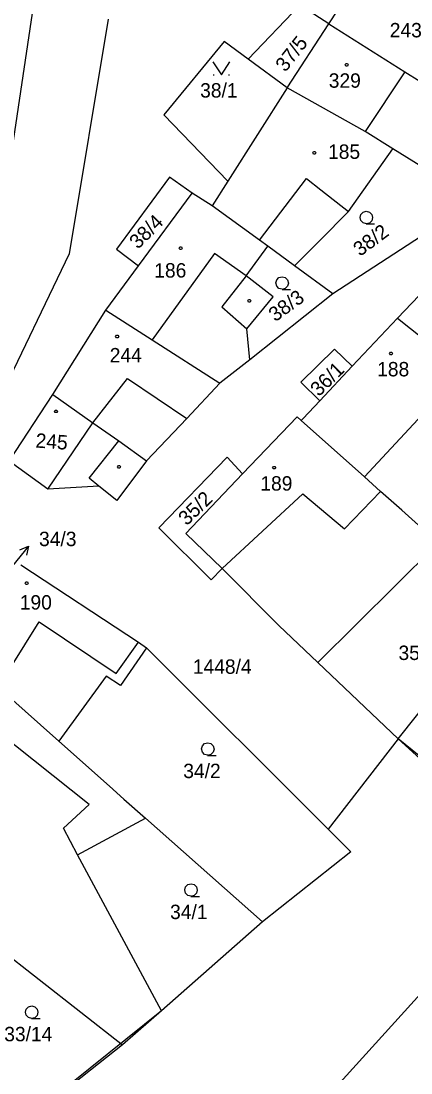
# Model space of a CAD drawing. Extents: x -580630 to -576196, y -1189024 to -1183567.
# Drawn here: x -578553.6 to -578507.5, y -1185590.3 to -1185466.1 of the extents above; entities that cross this region are included whole.
import ezdxf

# ---------------------------------------------------------------- set-up
doc = ezdxf.new("R2010")
doc.units = 0
for name, color, linetype in [('Vrstva 1', 7, 'Continuous'), ('Vrstva 16', 7, 'Continuous'), ('Vrstva 18', 7, 'Continuous'), ('Vrstva 19', 7, 'Continuous'), ('Vrstva 25', 7, 'Continuous'), ('Vrstva 4', 7, 'Continuous'), ('Vrstva 62', 7, 'Continuous'), ('Vrstva 63', 7, 'Continuous')]:
    doc.layers.add(name, color=color, linetype=linetype)

msp = doc.modelspace()

# ---------------------------------------------------------------- linework, layer by layer
at = {"layer": 'Vrstva 1'}
for p, q in [((-578555.99, -1185490.31), (-578551.87, -1185462.82)), ((-578520.64, -1185464.21), (-578526.76, -1185470.6)), ((-578517.22, -1185466.43), (-578520.64, -1185464.21)), ((-578543.31, -1185465.9), (-578547.92, -1185493.59)), ((-578522.13, -1185474.01), (-578517.22, -1185466.43)), ((-578517.22, -1185466.43), (-578508.22, -1185472.09)), ((-578529.57, -1185468.53), (-578536.73, -1185477.18)), ((-578526.76, -1185470.6), (-578529.57, -1185468.53)), ((-578522.13, -1185474.01), (-578526.76, -1185470.6)), ((-578508.22, -1185472.09), (-578512.93, -1185479.13)), ((-578508.22, -1185472.09), (-578503.29, -1185475.17)), ((-578522.13, -1185474.01), (-578529.16, -1185485.03)), ((-578512.93, -1185479.13), (-578522.13, -1185474.01)), ((-578536.73, -1185477.18), (-578529.16, -1185485.03)), ((-578509.64, -1185481.19), (-578512.93, -1185479.13)), ((-578514.9, -1185488.59), (-578509.64, -1185481.19)), ((-578503.06, -1185485.3), (-578509.64, -1185481.19)), ((-578536.05, -1185484.55), (-578542.29, -1185493.06)), ((-578533.38, -1185486.43), (-578536.05, -1185484.55)), ((-578529.16, -1185485.03), (-578531, -1185487.92)), ((-578539.7, -1185495), (-578533.38, -1185486.43)), ((-578531, -1185487.92), (-578533.38, -1185486.43)), ((-578500.22, -1185487.55), (-578516.72, -1185498.33)), ((-578525.4, -1185492), (-578531, -1185487.92)), ((-578514.9, -1185488.59), (-578518.28, -1185492.01)), ((-578526.99, -1185496.18), (-578524.43, -1185492.71)), ((-578524.43, -1185492.71), (-578525.4, -1185492)), ((-578521.26, -1185495.02), (-578524.43, -1185492.71)), ((-578518.28, -1185492.01), (-578521.26, -1185495.02)), ((-578547.92, -1185493.59), (-578558.11, -1185514.8)), ((-578542.29, -1185493.06), (-578539.7, -1185495)), ((-578543.57, -1185500.25), (-578539.7, -1185495)), ((-578516.72, -1185498.33), (-578521.26, -1185495.02)), ((-578523.8, -1185498.66), (-578526.99, -1185496.18)), ((-578505.68, -1185497.66), (-578509.07, -1185501.18)), ((-578526.91, -1185502.45), (-578523.8, -1185498.66)), ((-578516.72, -1185498.33), (-578526.55, -1185506.1)), ((-578549.83, -1185510.21), (-578543.57, -1185500.25)), ((-578543.57, -1185500.25), (-578538.09, -1185503.76)), ((-578514.44, -1185506.87), (-578509.07, -1185501.18)), ((-578509.07, -1185501.18), (-578506.03, -1185503.62)), ((-578526.55, -1185506.1), (-578526.91, -1185502.45)), ((-578538.09, -1185503.76), (-578530.09, -1185508.89)), ((-578516.53, -1185504.84), (-578520.5, -1185508.74)), ((-578514.44, -1185506.87), (-578516.53, -1185504.84)), ((-578526.55, -1185506.1), (-578530.09, -1185508.89)), ((-578518.27, -1185510.94), (-578514.44, -1185506.87)), ((-578530.09, -1185508.89), (-578534.01, -1185513.03)), ((-578520.5, -1185508.74), (-578518.27, -1185510.94)), ((-578555.01, -1185518.1), (-578549.83, -1185510.21)), ((-578549.83, -1185510.21), (-578545.09, -1185513.55)), ((-578520.25, -1185513.06), (-578518.27, -1185510.94)), ((-578545.09, -1185513.55), (-578542.05, -1185515.7)), ((-578534.01, -1185513.03), (-578538.75, -1185518.03)), ((-578520.96, -1185512.83), (-578527.42, -1185519.6)), ((-578520.46, -1185513.28), (-578520.96, -1185512.83)), ((-578520.46, -1185513.28), (-578520.25, -1185513.06)), ((-578512.99, -1185519.94), (-578520.46, -1185513.28)), ((-578542.05, -1185515.7), (-578538.75, -1185518.03)), ((-578550.42, -1185521.39), (-578555.01, -1185518.1)), ((-578538.75, -1185518.03), (-578542.28, -1185522.75)), ((-578537.32, -1185525.95), (-578529.23, -1185517.63)), ((-578529.23, -1185517.63), (-578527.42, -1185519.6)), ((-578527.42, -1185519.6), (-578534.12, -1185526.61)), ((-578511.08, -1185521.65), (-578512.99, -1185519.94)), ((-578544.38, -1185521.05), (-578550.42, -1185521.39)), ((-578542.28, -1185522.75), (-578544.38, -1185521.05)), ((-578508.57, -1185523.88), (-578511.08, -1185521.65)), ((-578504.28, -1185527.76), (-578508.57, -1185523.88)), ((-578537.32, -1185525.95), (-578531.13, -1185532.1)), ((-578529.8, -1185530.76), (-578534.12, -1185526.61)), ((-578518.51, -1185541.88), (-578504.28, -1185527.76)), ((-578553.62, -1185530.32), (-578539.72, -1185539.46)), ((-578531.13, -1185532.1), (-578529.8, -1185530.76)), ((-578529.8, -1185530.76), (-578523.12, -1185537.51)), ((-578523.12, -1185537.51), (-578518.51, -1185541.88)), ((-578539.72, -1185539.46), (-578538.76, -1185540.12)), ((-578538.76, -1185540.12), (-578541.82, -1185544.6)), ((-578538.76, -1185540.12), (-578517.27, -1185561.56)), ((-578518.51, -1185541.88), (-578509.02, -1185550.89)), ((-578543.52, -1185543.49), (-578549.14, -1185551.15)), ((-578541.82, -1185544.6), (-578543.52, -1185543.49)), ((-578509.02, -1185550.89), (-578503.11, -1185543.44)), ((-578555.26, -1185545.69), (-578549.14, -1185551.15)), ((-578509.02, -1185550.89), (-578517.27, -1185561.56)), ((-578502.63, -1185556.71), (-578509.02, -1185550.89)), ((-578549.14, -1185551.15), (-578543.15, -1185556.46)), ((-578543.15, -1185556.46), (-578541.43, -1185557.99)), ((-578541.43, -1185557.99), (-578538.87, -1185560.26)), ((-578546.93, -1185564.59), (-578538.87, -1185560.26)), ((-578538.87, -1185560.26), (-578525.06, -1185572.51)), ((-578517.27, -1185561.56), (-578514.59, -1185564.23)), ((-578536.99, -1185583), (-578546.93, -1185564.59)), ((-578514.59, -1185564.23), (-578525.06, -1185572.51)), ((-578525.06, -1185572.51), (-578536.99, -1185583)), ((-578556.89, -1185575.06), (-578541.59, -1185587.04)), ((-578506.36, -1185581.01), (-578574.52, -1185656.01)), ((-578536.99, -1185583), (-578541.59, -1185587.04)), ((-578541.59, -1185587.04), (-578556.68, -1185598.92))]:
    msp.add_line(p, q, dxfattribs=at)
at = {"layer": 'Vrstva 16'}
msp.add_line((-578552.7, -1185528.117), (-578554.61, -1185530.43), dxfattribs=at)
msp.add_lwpolyline([(-578553.722, -1185528.569), (-578552.7, -1185528.117), (-578552.951, -1185529.206)], dxfattribs=at)
at = {"layer": 'Vrstva 25'}
for p, q in [((-578530.86, -1185472.44), (-578530.76, -1185472.44)), ((-578529.06, -1185472.44), (-578528.96, -1185472.44))]:
    msp.add_line(p, q, dxfattribs=at)
for points in [[(-578530.91, -1185470.94), (-578529.91, -1185472.44), (-578528.91, -1185470.94)], [(-578512.77, -1185490.05), (-578513.15, -1185489.95), (-578513.42, -1185489.68), (-578513.52, -1185489.31), (-578513.42, -1185488.94), (-578513.15, -1185488.67), (-578512.78, -1185488.57), (-578512.41, -1185488.67), (-578512.14, -1185488.94), (-578512.04, -1185489.32), (-578512.14, -1185489.7), (-578512.41, -1185489.97), (-578512.79, -1185490.07), (-578511.79, -1185490.07)], [(-578522.72, -1185497.78), (-578523.1, -1185497.68), (-578523.37, -1185497.41), (-578523.47, -1185497.04), (-578523.37, -1185496.67), (-578523.1, -1185496.4), (-578522.73, -1185496.3), (-578522.36, -1185496.4), (-578522.09, -1185496.67), (-578521.99, -1185497.05), (-578522.09, -1185497.43), (-578522.36, -1185497.7), (-578522.74, -1185497.8), (-578521.74, -1185497.8)], [(-578531.51, -1185552.82), (-578531.89, -1185552.72), (-578532.16, -1185552.45), (-578532.26, -1185552.08), (-578532.16, -1185551.71), (-578531.89, -1185551.44), (-578531.52, -1185551.34), (-578531.15, -1185551.44), (-578530.88, -1185551.71), (-578530.78, -1185552.09), (-578530.88, -1185552.47), (-578531.15, -1185552.74), (-578531.53, -1185552.84), (-578530.53, -1185552.84)], [(-578533.49, -1185569.47), (-578533.87, -1185569.37), (-578534.14, -1185569.1), (-578534.24, -1185568.73), (-578534.14, -1185568.36), (-578533.87, -1185568.09), (-578533.5, -1185567.99), (-578533.13, -1185568.09), (-578532.86, -1185568.36), (-578532.76, -1185568.74), (-578532.86, -1185569.12), (-578533.13, -1185569.39), (-578533.51, -1185569.49), (-578532.51, -1185569.49)], [(-578552.32, -1185583.9), (-578552.7, -1185583.8), (-578552.97, -1185583.53), (-578553.07, -1185583.16), (-578552.97, -1185582.79), (-578552.7, -1185582.52), (-578552.33, -1185582.42), (-578551.96, -1185582.52), (-578551.69, -1185582.79), (-578551.59, -1185583.17), (-578551.69, -1185583.55), (-578551.96, -1185583.82), (-578552.34, -1185583.92), (-578551.34, -1185583.92)]]:
    msp.add_lwpolyline(points, dxfattribs=at)
for points in [[(-578515.01, -1185471.13), (-578514.92, -1185471.28), (-578515.01, -1185471.43), (-578515.19, -1185471.43), (-578515.28, -1185471.28), (-578515.19, -1185471.13)], [(-578518.83, -1185481.52), (-578518.74, -1185481.67), (-578518.83, -1185481.82), (-578519.01, -1185481.82), (-578519.1, -1185481.67), (-578519.01, -1185481.52)], [(-578534.64, -1185492.77), (-578534.55, -1185492.92), (-578534.64, -1185493.07), (-578534.82, -1185493.07), (-578534.91, -1185492.92), (-578534.82, -1185492.77)], [(-578526.51, -1185499), (-578526.42, -1185499.15), (-578526.51, -1185499.3), (-578526.69, -1185499.3), (-578526.78, -1185499.15), (-578526.69, -1185499)], [(-578542.14, -1185503.21), (-578542.05, -1185503.36), (-578542.14, -1185503.51), (-578542.32, -1185503.51), (-578542.41, -1185503.36), (-578542.32, -1185503.21)], [(-578509.75, -1185505.22), (-578509.66, -1185505.37), (-578509.75, -1185505.52), (-578509.93, -1185505.52), (-578510.02, -1185505.37), (-578509.93, -1185505.22)], [(-578549.36, -1185512.05), (-578549.27, -1185512.2), (-578549.36, -1185512.35), (-578549.54, -1185512.35), (-578549.63, -1185512.2), (-578549.54, -1185512.05)], [(-578541.91, -1185518.6), (-578541.82, -1185518.75), (-578541.91, -1185518.9), (-578542.09, -1185518.9), (-578542.18, -1185518.75), (-578542.09, -1185518.6)], [(-578523.58, -1185518.71), (-578523.49, -1185518.86), (-578523.58, -1185519.01), (-578523.76, -1185519.01), (-578523.85, -1185518.86), (-578523.76, -1185518.71)], [(-578552.83, -1185532.34), (-578552.74, -1185532.49), (-578552.83, -1185532.64), (-578553.01, -1185532.64), (-578553.1, -1185532.49), (-578553.01, -1185532.34)]]:
    msp.add_lwpolyline(points, close=True, dxfattribs=at)
at = {"layer": 'Vrstva 4'}
for p, q in [((-578517.22, -1185466.43), (-578512.02, -1185458.61)), ((-578525.4, -1185492), (-578519.86, -1185484.69)), ((-578519.86, -1185484.69), (-578518.15, -1185486.03)), ((-578518.15, -1185486.03), (-578514.9, -1185488.59)), ((-578530.72, -1185493.56), (-578538.09, -1185503.76)), ((-578526.99, -1185496.18), (-578530.72, -1185493.56)), ((-578526.99, -1185496.18), (-578529.87, -1185499.87)), ((-578529.87, -1185499.87), (-578526.91, -1185502.45)), ((-578545.09, -1185513.55), (-578541.02, -1185508.32)), ((-578541.02, -1185508.32), (-578534.01, -1185513.03)), ((-578505.63, -1185512.04), (-578512.99, -1185519.94)), ((-578550.42, -1185521.39), (-578545.09, -1185513.55)), ((-578545.54, -1185520.1), (-578542.05, -1185515.7)), ((-578544.38, -1185521.05), (-578545.54, -1185520.1)), ((-578529.8, -1185530.76), (-578520.27, -1185521.94)), ((-578520.27, -1185521.94), (-578515.34, -1185526.09)), ((-578515.34, -1185526.09), (-578511.08, -1185521.65)), ((-578556.36, -1185544.89), (-578551.44, -1185537.08)), ((-578551.44, -1185537.08), (-578542.36, -1185543.18)), ((-578542.36, -1185543.18), (-578539.72, -1185539.46)), ((-578545.52, -1185558.63), (-578557.54, -1185549.11)), ((-578548.58, -1185561.44), (-578545.52, -1185558.63)), ((-578546.93, -1185564.59), (-578548.58, -1185561.44))]:
    msp.add_line(p, q, dxfattribs=at)
at = {"layer": 'Vrstva 62'}
for p, q in [((-578509.02, -1185550.89), (-578517.27, -1185561.56)), ((-578500.785, -1185557.525), (-578509.02, -1185550.89)), ((-578517.27, -1185561.56), (-578514.59, -1185564.23)), ((-578514.59, -1185564.23), (-578525.06, -1185572.51)), ((-578525.06, -1185572.51), (-578536.99, -1185583)), ((-578536.99, -1185583), (-578564.27, -1185604.9))]:
    msp.add_line(p, q, dxfattribs=at)
at = {"layer": 'Vrstva 63'}
for p, q in [((-578509.02, -1185550.89), (-578517.27, -1185561.56)), ((-578500.785, -1185557.525), (-578509.02, -1185550.89)), ((-578517.27, -1185561.56), (-578514.59, -1185564.23)), ((-578514.59, -1185564.23), (-578525.06, -1185572.51)), ((-578525.06, -1185572.51), (-578536.99, -1185583)), ((-578536.99, -1185583), (-578541.59, -1185587.04)), ((-578541.59, -1185587.04), (-578556.68, -1185598.92))]:
    msp.add_line(p, q, dxfattribs=at)

# ---------------------------------------------------------------- texts
at = {"layer": 'Vrstva 16'}
msp.add_text('34/3', height=1.7, dxfattribs=at).set_placement((-578551.463, -1185528.12))
at = {"layer": 'Vrstva 18'}
for s, rotation, p in [('37/5', 51.85268, (-578522.333, -1185472.212)), ('38/4', 45.03448, (-578539.769, -1185493.122)), ('38/2', 36.55471, (-578513.515, -1185493.966)), ('38/3', 35.69527, (-578523.541, -1185501.688)), ('36/1', 44.69071, (-578518.385, -1185510.536)), ('35/2', 44.00316, (-578534.003, -1185525.78))]:
    msp.add_text(s, height=1.7, rotation=rotation, dxfattribs=at).set_placement(p)
for s, p in [('38/1', (-578532.42, -1185475.14)), ('35/1', (-578508.97, -1185541.57)), ('1448/4', (-578533.281, -1185543.2)), ('34/2', (-578534.415, -1185555.52)), ('34/1', (-578535.973, -1185572.17)), ('33/14', (-578555.579, -1185586.6))]:
    msp.add_text(s, height=1.7, dxfattribs=at).set_placement(p)
at = {"layer": 'Vrstva 19'}
for s, p in [('243', (-578510.005, -1185468.03)), ('329', (-578517.215, -1185473.98)), ('185', (-578517.3, -1185482.38)), ('186', (-578537.843, -1185496.4)), ('244', (-578543.108, -1185506.42)), ('188', (-578511.493, -1185508.07)), ('189', (-578525.303, -1185521.56)), ('190', (-578553.743, -1185535.61))]:
    msp.add_text(s, height=1.7, dxfattribs=at).set_placement(p)
msp.add_text('245', height=1.7, rotation=355.92138, dxfattribs=at).set_placement((-578551.919, -1185516.472))

doc.saveas('drawing.dxf')
